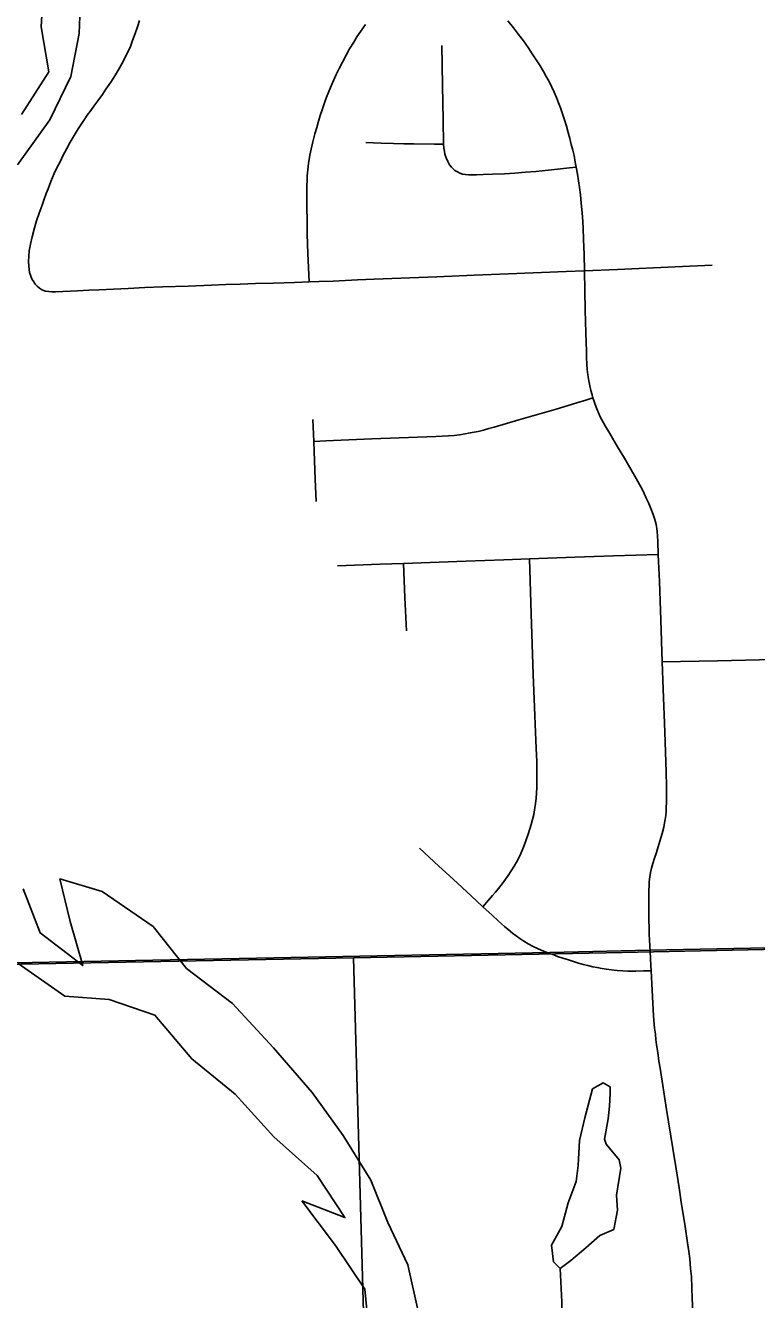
# Model space of a CAD drawing. Extents: x -6.4 to 34, y -4.2 to 22.
# Drawn here: x 4.662 to 4.993, y 15.706 to 16.282 of the extents above; entities that cross this region are included whole.
import ezdxf

# ---------------------------------------------------------------- set-up
doc = ezdxf.new("R2010")
doc.units = 0
for name, color, linetype in [('GM_X_City_Street', 7, 'Continuous'), ('GM_X_Corporation', 7, 'Continuous'), ('GM_X_Major_River', 7, 'Continuous'), ('GM_X_Minor_Lake', 7, 'Continuous'), ('GM_X_Minor_River', 7, 'Continuous')]:
    doc.layers.add(name, color=color, linetype=linetype)

msp = doc.modelspace()

# ---------------------------------------------------------------- linework, layer by layer
at = {"layer": 'GM_X_City_Street'}
for points in [[(4.66996, 16.16203), (4.66911, 16.16246), (4.66815, 16.16306), (4.66706, 16.16398), (4.66621, 16.16488), (4.66558, 16.16587), (4.66486, 16.16705), (4.66435, 16.16809), (4.66402, 16.169), (4.66369, 16.17015), (4.66344, 16.17154), (4.66328, 16.17311), (4.6632, 16.17516), (4.66328, 16.17755), (4.66353, 16.17993), (4.6641, 16.18298), (4.66485, 16.18635), (4.66592, 16.1903), (4.66683, 16.19358), (4.66798, 16.19695), (4.6693, 16.20058), (4.67013, 16.20296), (4.67124, 16.20588), (4.67202, 16.20806), (4.67326, 16.21126), (4.67482, 16.21488), (4.67622, 16.21776), (4.67746, 16.2203), (4.67877, 16.22294), (4.6805, 16.22631), (4.68207, 16.2291), (4.6838, 16.23215), (4.68561, 16.2351), (4.68742, 16.23781), (4.68869, 16.23969), (4.6898, 16.24135), (4.69137, 16.24349), (4.69274, 16.24534), (4.69458, 16.24784), (4.69665, 16.25075), (4.69821, 16.25311), (4.70043, 16.25631), (4.70249, 16.2596), (4.70405, 16.26215), (4.70545, 16.26461), (4.70685, 16.26717), (4.708, 16.26963), (4.70915, 16.27201), (4.71031, 16.27506), (4.71147, 16.27835), (4.71247, 16.28136), (4.71336, 16.28419)], [(4.96385, 15.70013), (4.9636, 15.70593), (4.96346, 15.71087), (4.9632, 15.71589), (4.96288, 15.71959), (4.96247, 15.72387), (4.96206, 15.72723), (4.96149, 15.73119), (4.96034, 15.73859), (4.9596, 15.7433), (4.95878, 15.74854), (4.95763, 15.75608), (4.95633, 15.76466), (4.95486, 15.77379), (4.95199, 15.79156), (4.94904, 15.81015), (4.94854, 15.81342), (4.94798, 15.81722), (4.94748, 15.82068), (4.94716, 15.82322), (4.94691, 15.82553), (4.94659, 15.82832), (4.94626, 15.8317), (4.94613, 15.83392), (4.94577, 15.83959), (4.94544, 15.84551), (4.94499, 15.85427), (4.94488, 15.85655), (4.94472, 15.85974), (4.94455, 15.86297), (4.94437, 15.86559), (4.94422, 15.86822), (4.94414, 15.87068), (4.94406, 15.87307), (4.94399, 15.87775), (4.94391, 15.88236), (4.94391, 15.8854), (4.94391, 15.8882), (4.94399, 15.89075), (4.94408, 15.89264), (4.94416, 15.89453), (4.94441, 15.89675), (4.94474, 15.89873), (4.94515, 15.9007), (4.94573, 15.90284), (4.94647, 15.90514), (4.94738, 15.90769), (4.94804, 15.90982), (4.94863, 15.91181), (4.94937, 15.91445), (4.94995, 15.91633), (4.95069, 15.91929), (4.95109, 15.92118), (4.95134, 15.92274), (4.95158, 15.92454), (4.95178, 15.92627), (4.95185, 15.92801), (4.95193, 15.93055), (4.952, 15.934), (4.952, 15.9377), (4.95184, 15.94404), (4.95113, 15.9623), (4.95039, 15.9817), (4.94993, 15.99406), (4.94934, 16.0128), (4.94878, 16.03031), (4.94836, 16.03945), (4.94825, 16.04261), (4.94805, 16.04841), (4.94789, 16.05087), (4.94772, 16.05293), (4.94756, 16.05441), (4.94723, 16.05614), (4.94666, 16.05844), (4.94592, 16.06074), (4.94493, 16.06338), (4.94395, 16.0656), (4.94296, 16.06782), (4.94181, 16.07021), (4.94091, 16.0721), (4.93968, 16.07432), (4.93828, 16.07695), (4.93541, 16.08197), (4.93295, 16.0861), (4.92982, 16.09135), (4.92629, 16.09727), (4.92423, 16.10073), (4.92268, 16.10353), (4.92194, 16.10493), (4.92112, 16.10674), (4.92038, 16.10846), (4.91964, 16.11044), (4.91914, 16.11183), (4.91864, 16.11339), (4.91824, 16.11488), (4.91775, 16.11676), (4.91726, 16.11891), (4.91677, 16.12121), (4.91636, 16.12393), (4.91611, 16.12632), (4.91595, 16.12886), (4.91578, 16.1315), (4.9157, 16.13446), (4.91547, 16.14292), (4.9152, 16.15315), (4.91485, 16.17094), (4.91463, 16.17829), (4.91442, 16.18511), (4.91426, 16.19022), (4.91411, 16.19327), (4.91378, 16.19721), (4.91337, 16.20157), (4.91296, 16.20527), (4.91255, 16.20856), (4.91214, 16.21169), (4.91165, 16.21462), (4.91108, 16.21777), (4.91066, 16.22015), (4.91009, 16.22304), (4.90951, 16.2255), (4.90886, 16.22805), (4.9082, 16.23077), (4.90746, 16.23356), (4.90664, 16.23636), (4.90574, 16.23924), (4.90484, 16.24195), (4.90393, 16.24467), (4.90311, 16.24689), (4.90213, 16.24928), (4.90106, 16.25174), (4.89983, 16.25438), (4.89881, 16.25662), (4.89753, 16.2589), (4.8963, 16.26112), (4.89482, 16.26359), (4.89326, 16.26598), (4.89121, 16.26911), (4.88934, 16.27191), (4.88718, 16.27495), (4.88495, 16.27789), (4.88267, 16.28083), (4.88014, 16.28395)], [(4.79025, 16.1659), (4.78965, 16.1788), (4.78938, 16.18751), (4.78925, 16.19459), (4.78917, 16.1987), (4.78909, 16.20289), (4.78909, 16.20701), (4.78917, 16.20955), (4.78926, 16.21177), (4.78934, 16.21383), (4.78959, 16.21654), (4.78992, 16.21942), (4.7905, 16.22321), (4.79108, 16.22592), (4.7919, 16.22921), (4.79281, 16.23283), (4.79364, 16.23579), (4.79429, 16.23809), (4.7952, 16.24113), (4.79603, 16.24368), (4.7971, 16.24697), (4.79808, 16.24952), (4.79907, 16.25199), (4.80031, 16.25495), (4.80138, 16.25733), (4.80245, 16.2598), (4.80377, 16.26251), (4.80534, 16.26539), (4.80698, 16.26851), (4.80854, 16.27131), (4.81036, 16.27435), (4.81184, 16.27673), (4.81357, 16.27936), (4.81571, 16.28232)], [(4.85028, 16.27283), (4.85061, 16.25486), (4.8509, 16.23903), (4.85109, 16.22823), (4.8512, 16.22655), (4.85141, 16.22507), (4.85169, 16.2237), (4.85222, 16.22204), (4.85299, 16.22035), (4.8538, 16.21894), (4.8547, 16.21782), (4.85537, 16.21712), (4.85621, 16.21637), (4.85733, 16.21564), (4.85841, 16.2151), (4.85965, 16.21471), (4.86094, 16.21447), (4.86236, 16.21431), (4.86372, 16.21428), (4.86592, 16.21434), (4.86898, 16.21443), (4.87313, 16.21461), (4.87859, 16.21484), (4.88329, 16.21516), (4.88812, 16.21549), (4.89284, 16.21585), (4.89853, 16.21646), (4.90807, 16.21746), (4.91108, 16.21777)], [(4.81592, 16.22897), (4.82282, 16.22872), (4.82842, 16.22856), (4.83301, 16.22844), (4.83754, 16.22837), (4.84691, 16.22823), (4.85109, 16.22823)], [(4.66996, 16.16203), (4.67086, 16.16178), (4.67232, 16.16155), (4.67382, 16.16145), (4.67538, 16.16145), (4.67868, 16.16153), (4.68542, 16.16185), (4.69053, 16.16211), (4.6952, 16.16234), (4.70163, 16.16267), (4.70828, 16.16299), (4.71577, 16.16331), (4.72391, 16.16364), (4.73551, 16.16404), (4.74603, 16.16445), (4.75253, 16.16469), (4.75894, 16.16493), (4.76593, 16.16518), (4.77409, 16.1654), (4.78362, 16.16565), (4.79025, 16.1659), (4.79456, 16.16606), (4.80114, 16.1663), (4.81216, 16.16679), (4.81965, 16.16711), (4.83173, 16.1676), (4.84802, 16.16825), (4.86488, 16.16897), (4.8805, 16.16954), (4.90658, 16.17059), (4.91485, 16.17094), (4.92977, 16.17156), (4.95584, 16.17278), (4.97262, 16.1735)], [(4.79235, 16.09375), (4.79782, 16.09399), (4.81863, 16.09487), (4.8475, 16.09601), (4.85326, 16.09633), (4.8559, 16.09649), (4.85819, 16.09674), (4.86082, 16.09715), (4.86312, 16.09756), (4.86486, 16.09791), (4.86674, 16.0983), (4.86913, 16.09887), (4.8716, 16.09953), (4.87398, 16.10019), (4.88517, 16.10347), (4.89463, 16.10626), (4.90203, 16.10839), (4.90738, 16.10995), (4.91141, 16.11118), (4.91544, 16.11241), (4.91864, 16.11339)], [(4.79336, 16.06652), (4.79296, 16.07672), (4.79255, 16.08914), (4.79235, 16.09375), (4.7919, 16.10361)], [(4.80301, 16.03748), (4.82241, 16.03814), (4.8329, 16.03852), (4.86118, 16.03952), (4.87829, 16.04016), (4.88995, 16.04058), (4.91053, 16.04137), (4.92789, 16.04201), (4.94825, 16.04261)], [(4.83424, 16.00802), (4.83351, 16.02307), (4.8329, 16.03852)], [(4.86875, 15.88325), (4.87133, 15.88616), (4.87323, 15.8883), (4.87454, 15.88987), (4.87586, 15.89151), (4.87759, 15.89364), (4.87915, 15.8957), (4.8803, 15.89734), (4.8817, 15.89948), (4.88305, 15.90158), (4.88401, 15.90334), (4.88508, 15.9054), (4.88598, 15.90729), (4.88689, 15.90943), (4.88763, 15.9114), (4.88838, 15.91346), (4.88928, 15.91601), (4.89002, 15.91839), (4.89071, 15.92049), (4.89126, 15.92267), (4.89184, 15.92489), (4.89225, 15.92702), (4.89258, 15.92892), (4.89299, 15.93212), (4.89316, 15.93475), (4.89324, 15.93698), (4.89328, 15.94336), (4.8932, 15.94878), (4.89292, 15.95498), (4.89263, 15.96203), (4.89217, 15.97346), (4.89158, 15.98827), (4.89075, 16.01577), (4.88995, 16.04058)], [(4.94993, 15.99406), (4.97509, 15.99452), (5.00033, 15.99508)], [(4.84021, 15.90976), (4.84892, 15.90161), (4.85546, 15.89563), (4.86347, 15.88811), (4.86875, 15.88325), (4.873, 15.87938), (4.87588, 15.87675), (4.87857, 15.87435), (4.88024, 15.87296), (4.88221, 15.87132), (4.88387, 15.87009), (4.88555, 15.86888), (4.88731, 15.86769), (4.88936, 15.86646), (4.89166, 15.86523), (4.89357, 15.86436), (4.89528, 15.86358), (4.89775, 15.86259), (4.89939, 15.86197), (4.90013, 15.86169), (4.90265, 15.86076), (4.90498, 15.85995), (4.90753, 15.85913), (4.90984, 15.85839), (4.91206, 15.85773), (4.91419, 15.85715), (4.91641, 15.85657), (4.91865, 15.85608), (4.92053, 15.85567), (4.92263, 15.85529), (4.92472, 15.85493), (4.92711, 15.8546), (4.92965, 15.85435), (4.9322, 15.85418), (4.93451, 15.85414), (4.93804, 15.85407), (4.94158, 15.85417), (4.94499, 15.85427)]]:
    msp.add_lwpolyline(points, dxfattribs=at)
at = {"layer": 'GM_X_Corporation'}
for points in [[(4.92466, 15.86229), (5.93632, 15.88385), (5.96639, 14.68043), (5.96322, 14.68037), (4.84426, 14.65545), (4.82849, 15.2133), (4.81021, 15.86007)], [(3.94651, 15.8436), (4.81021, 15.86007), (4.82849, 15.2133), (4.41851, 15.20239), (4.0324, 15.19212), (3.70187, 15.18694), (3.30855, 15.18118), (3.23887, 15.18016), (3.22314, 15.8313)]]:
    msp.add_lwpolyline(points, close=True, dxfattribs=at)
for points in [[(5.03555, 15.86533), (4.94435, 15.86353), (4.89919, 15.86252), (4.61771, 15.8571), (4.23487, 15.85045), (4.22882, 15.85045), (4.19578, 15.85041), (4.15725, 15.84984), (4.15304, 15.84978), (4.1435, 15.84962), (4.1197, 15.84929), (4.06372, 15.84822), (4.05453, 15.84804)], [(4.05453, 15.84804), (4.06372, 15.84822), (4.1197, 15.84929), (4.1435, 15.84962), (4.15304, 15.84978), (4.15725, 15.84984), (4.19578, 15.85041), (4.22882, 15.85045), (4.23487, 15.85045), (4.61771, 15.8571), (4.89919, 15.86252), (4.94435, 15.86353), (5.03555, 15.86533)]]:
    msp.add_lwpolyline(points, dxfattribs=at)
at = {"layer": 'GM_X_Major_River'}
for points in [[(4.67007, 16.30223), (4.66899, 16.28133), (4.67245, 16.2609), (4.65997, 16.24165)], [(4.68683, 16.29803), (4.6861, 16.27828), (4.68234, 16.25884), (4.6729, 16.23927), (4.65817, 16.21884)], [(4.66084, 15.89131), (4.66846, 15.87135), (4.68771, 15.85658), (4.68198, 15.87658), (4.67741, 15.89584), (4.69647, 15.89017), (4.71954, 15.87434), (4.73471, 15.85531), (4.7555, 15.83943), (4.7741, 15.81933), (4.79157, 15.7992), (4.80562, 15.77977), (4.81816, 15.75954), (4.82576, 15.74034), (4.83488, 15.72118), (4.83989, 15.69889)], [(4.65852, 15.85748), (4.67966, 15.84274), (4.69977, 15.84128), (4.72038, 15.83412), (4.73708, 15.81436), (4.75673, 15.79846), (4.77419, 15.7791), (4.79387, 15.76168), (4.8064, 15.74258), (4.78691, 15.75014)], [(4.78691, 15.75014), (4.80211, 15.72997), (4.81541, 15.71013), (4.81735, 15.69006), (4.81661, 15.67107), (4.81718, 15.66197)]]:
    msp.add_lwpolyline(points, dxfattribs=at)
at = {"layer": 'GM_X_Minor_Lake'}
msp.add_line((4.91099, 15.75886), (4.9074, 15.7493), dxfattribs=at)
msp.add_lwpolyline([(4.9074, 15.7493), (4.9046, 15.73861), (4.89985, 15.73016), (4.90076, 15.72258), (4.90386, 15.71962), (4.90871, 15.72314), (4.91541, 15.72897), (4.92173, 15.73442), (4.92811, 15.73721), (4.92982, 15.74598), (4.9293, 15.7528), (4.93132, 15.76499), (4.93049, 15.76877), (4.92465, 15.77586), (4.92385, 15.77812), (4.92555, 15.78726), (4.92619, 15.79297), (4.92645, 15.79867), (4.92639, 15.8017), (4.92332, 15.80354), (4.91845, 15.80077), (4.91493, 15.78779), (4.9125, 15.77749), (4.91198, 15.7661), (4.91099, 15.75886)], dxfattribs=at)
at = {"layer": 'GM_X_Minor_River'}
msp.add_lwpolyline([(4.86948, 15.62475), (4.88383, 15.64479), (4.89137, 15.66469), (4.90461, 15.68395), (4.90455, 15.70445), (4.90386, 15.71962)], dxfattribs=at)

doc.saveas('drawing.dxf')
